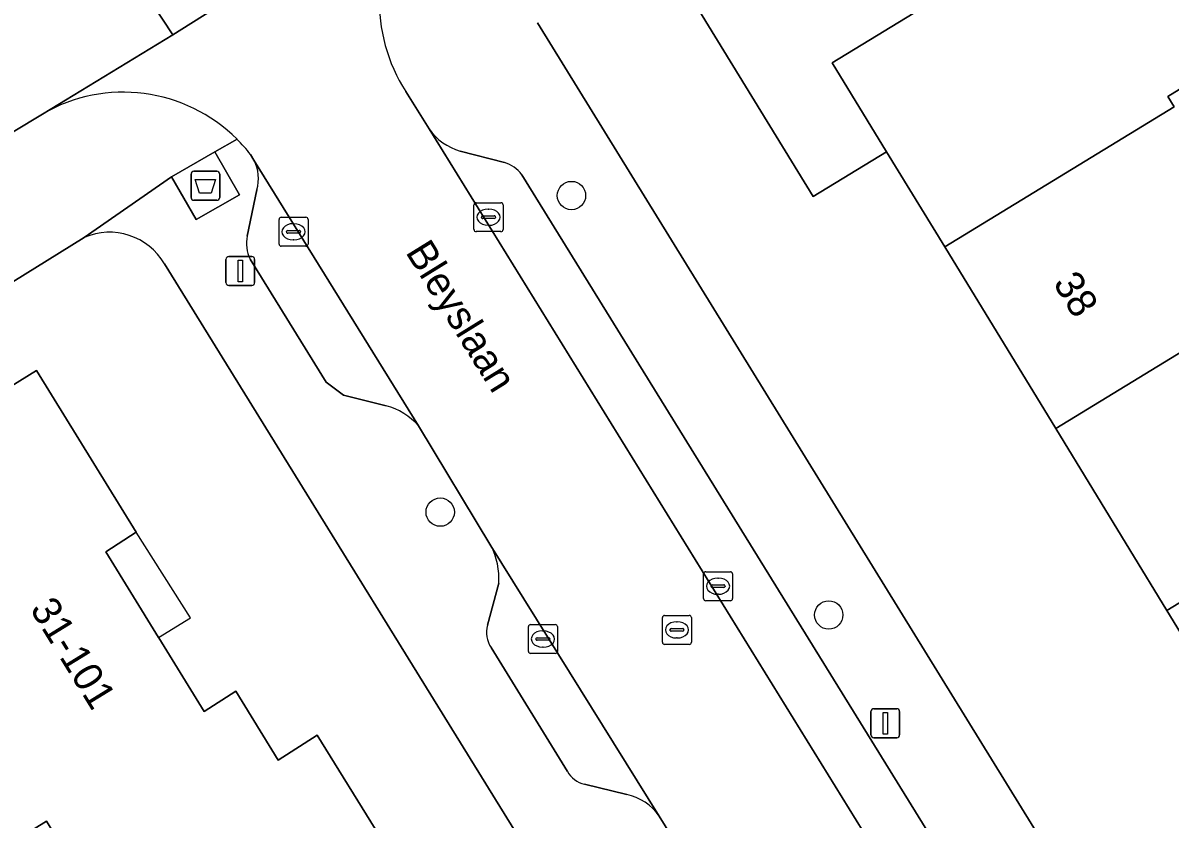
# Model space of a CAD drawing. Extents: x 160030 to 160839, y 385325 to 386450.
# Drawn here: x 160346.19 to 160385.75, y 386254.05 to 386281.53 of the extents above; entities that cross this region are included whole.
import ezdxf

# ---------------------------------------------------------------- set-up
doc = ezdxf.new("R2010")
doc.units = 0
for name, color, linetype in [('IMGEO_Afval_apart_plaats', 7, 'Continuous'), ('IMGEO_Boom', 7, 'Continuous'), ('IMGEO_Erf', 7, 'Continuous'), ('IMGEO_Kolk', 7, 'Continuous'), ('IMGEO_Lichtmast', 7, 'Continuous'), ('IMGEO_Openbare_ruimte_label', 7, 'Continuous'), ('IMGEO_Pand', 7, 'Continuous'), ('IMGEO_Pand_nummerreeks', 7, 'Continuous'), ('IMGEO_Pand_overbouw', 7, 'Continuous'), ('IMGEO_Parkeervlak_open', 7, 'Continuous'), ('IMGEO_Rijbaan_lokaal_gesloten', 7, 'Continuous'), ('IMGEO_Rijbaan_lokaal_open', 7, 'Continuous'), ('IMGEO_Rioolput', 7, 'Continuous'), ('IMGEO_Voetpad_gesloten', 7, 'Continuous'), ('IMGEO_Voetpad_open', 7, 'Continuous')]:
    doc.layers.add(name, color=color, linetype=linetype)

msp = doc.modelspace()

# ---------------------------------------------------------------- linework, layer by layer
at = {"layer": 'IMGEO_Afval_apart_plaats'}
for p, q in [((160351.984, 386275.506), (160351.984, 386276.306)), ((160351.984, 386276.306), (160351.984, 386275.506)), ((160352.084, 386276.406), (160352.874, 386276.406)), ((160352.874, 386276.406), (160352.084, 386276.406)), ((160352.974, 386276.306), (160352.974, 386275.506)), ((160352.974, 386275.506), (160352.974, 386276.306)), ((160352.874, 386275.406), (160352.084, 386275.406)), ((160352.084, 386275.406), (160352.874, 386275.406))]:
    msp.add_line(p, q, dxfattribs=at)
msp.add_lwpolyline([(160352.127, 386276.12), (160352.831, 386276.12), (160352.682, 386275.65), (160352.276, 386275.65), (160352.127, 386276.12)], dxfattribs=at)
for centre, start, end in [((160352.084, 386276.306), 90, 180), ((160352.084, 386276.306), 90, 180), ((160352.874, 386276.306), 0, 90), ((160352.874, 386276.306), 360, 90), ((160352.084, 386275.506), 180, 270), ((160352.084, 386275.506), 180, 270), ((160352.874, 386275.506), 270, 0), ((160352.874, 386275.506), 270, 0)]:
    msp.add_arc(centre, 0.1, start, end, dxfattribs=at)
at = {"layer": 'IMGEO_Boom'}
for centre in [(160365.104, 386275.57), (160360.577, 386264.643), (160373.976, 386261.095)]:
    msp.add_circle(centre, 0.489, dxfattribs=at)
at = {"layer": 'IMGEO_Erf'}
for points in [[(160389.95, 386254.196), (160385.638, 386261.254), (160381.806, 386267.526), (160377.974, 386273.798), (160375.969, 386277.081), (160373.443, 386275.537), (160368.549, 386283.518), (160371.535, 386285.375), (160372.314, 386284.918), (160375.07, 386288.457), (160375.633, 386288.199), (160378.105, 386289.71), (160385.175, 386294.031), (160388.325, 386288.877)], [(160363.927, 386281.527), (160383.364, 386250), (160385.914, 386245.865)], [(160348.296, 386274.12), (160309.505, 386250), (160304.574, 386246.934)], [(160372.421, 386238.639), (160365.405, 386250), (160351.069, 386273.213)]]:
    msp.add_lwpolyline(points, dxfattribs=at)
msp.add_lwpolyline([(160346.068, 386248.087), (160349.161, 386250), (160349.371, 386250.13), (160346.994, 386253.981), (160340.58, 386250), (160314.356, 386233.725), (160307.279, 386245.109), (160315.164, 386250), (160346.657, 386269.536), (160350.096, 386263.95), (160349.044, 386263.274), (160350.863, 386260.319), (160350.868, 386260.31), (160352.434, 386257.766), (160353.531, 386258.466), (160354.989, 386256.082), (160356.33, 386256.943), (160360.635, 386250), (160373.503, 386229.25), (160372.174, 386228.406), (160373.739, 386225.879), (160373.455, 386225.72), (160371.898, 386228.234), (160362.051, 386222.095)], close=True, dxfattribs=at)
msp.add_arc((160349.174, 386272.112), 2.192, 30.1645, 113.6115, dxfattribs=at)
at = {"layer": 'IMGEO_Kolk'}
for p, q in [((160361.742, 386274.397), (160361.742, 386275.249)), ((160361.817, 386275.323), (160362.669, 386275.323)), ((160362.23, 386275.103), (160362.255, 386275.103)), ((160362.743, 386275.249), (160362.743, 386274.397)), ((160355.018, 386273.892), (160355.018, 386274.744)), ((160355.093, 386274.818), (160355.945, 386274.818)), ((160356.019, 386274.744), (160356.019, 386273.892)), ((160362.001, 386274.817), (160362.001, 386274.829)), ((160362.439, 386274.78), (160362.041, 386274.78)), ((160362.044, 386274.866), (160362.442, 386274.866)), ((160362.485, 386274.829), (160362.485, 386274.817)), ((160355.277, 386274.312), (160355.277, 386274.324)), ((160355.715, 386274.275), (160355.317, 386274.275)), ((160355.32, 386274.361), (160355.718, 386274.361)), ((160355.506, 386274.598), (160355.531, 386274.598)), ((160355.761, 386274.324), (160355.761, 386274.312)), ((160362.669, 386274.323), (160361.817, 386274.323)), ((160362.253, 386274.543), (160362.228, 386274.543)), ((160355.529, 386274.038), (160355.504, 386274.038)), ((160355.945, 386273.818), (160355.093, 386273.818)), ((160369.658, 386261.661), (160369.658, 386262.513)), ((160369.733, 386262.587), (160370.585, 386262.587)), ((160370.659, 386262.513), (160370.659, 386261.661)), ((160369.917, 386262.081), (160369.917, 386262.093)), ((160370.355, 386262.044), (160369.957, 386262.044)), ((160369.96, 386262.13), (160370.358, 386262.13)), ((160370.146, 386262.367), (160370.171, 386262.367)), ((160370.401, 386262.093), (160370.401, 386262.081)), ((160370.169, 386261.807), (160370.144, 386261.807)), ((160370.585, 386261.587), (160369.733, 386261.587)), ((160363.619, 386259.839), (160363.619, 386260.691)), ((160363.694, 386260.765), (160364.546, 386260.765)), ((160364.107, 386260.545), (160364.132, 386260.545)), ((160364.62, 386260.691), (160364.62, 386259.839)), ((160363.878, 386260.259), (160363.878, 386260.271)), ((160364.316, 386260.222), (160363.918, 386260.222)), ((160363.921, 386260.308), (160364.319, 386260.308)), ((160364.362, 386260.271), (160364.362, 386260.259)), ((160364.546, 386259.765), (160363.694, 386259.765)), ((160364.13, 386259.985), (160364.105, 386259.985))]:
    msp.add_line(p, q, dxfattribs=at)
for points in [[(160361.742, 386274.397), (160361.742, 386275.249)], [(160361.817, 386275.323), (160362.669, 386275.323)], [(160362.743, 386275.249), (160362.743, 386274.397)], [(160355.018, 386273.892), (160355.018, 386274.744)], [(160355.093, 386274.818), (160355.945, 386274.818)], [(160356.019, 386274.744), (160356.019, 386273.892)], [(160362.669, 386274.323), (160361.817, 386274.323)], [(160355.945, 386273.818), (160355.093, 386273.818)], [(160369.658, 386261.661), (160369.658, 386262.513)], [(160369.733, 386262.587), (160370.585, 386262.587)], [(160370.659, 386262.513), (160370.659, 386261.661)], [(160370.585, 386261.587), (160369.733, 386261.587)], [(160363.619, 386259.839), (160363.619, 386260.691)], [(160363.694, 386260.765), (160364.546, 386260.765)], [(160364.62, 386260.691), (160364.62, 386259.839)], [(160364.546, 386259.765), (160363.694, 386259.765)]]:
    msp.add_lwpolyline(points, dxfattribs=at)
for centre, radius, start, end in [((160361.819, 386275.247), 0.0765, 91.552, 178.448), ((160361.819, 386275.247), 0.0765, 91.552, 178.448), ((160362.667, 386275.247), 0.0765, 1.552, 88.448), ((160362.667, 386275.247), 0.0765, 1.552, 88.448), ((160355.095, 386274.742), 0.0765, 91.552, 178.448), ((160355.095, 386274.742), 0.0765, 91.552, 178.448), ((160355.943, 386274.742), 0.0765, 1.552, 88.448), ((160355.943, 386274.742), 0.0765, 1.552, 88.448), ((160362.041, 386274.826), 0.0403, 85.8775, 175.7526), ((160362.038, 386274.816), 0.0366, 178.938, 274.7102), ((160362.442, 386274.823), 0.043, 264.8664, 352.4533), ((160362.446, 386274.828), 0.0386, 1.7309, 96.639), ((160355.317, 386274.321), 0.0403, 85.8775, 175.7526), ((160355.314, 386274.311), 0.0366, 178.938, 274.7102), ((160355.718, 386274.318), 0.043, 264.8664, 352.4533), ((160355.722, 386274.323), 0.0386, 1.7309, 96.639), ((160361.819, 386274.399), 0.0765, 181.552, 268.448), ((160361.819, 386274.399), 0.0765, 181.552, 268.448), ((160362.667, 386274.399), 0.0765, 271.552, 358.448), ((160362.667, 386274.399), 0.0765, 271.552, 358.448), ((160355.095, 386273.894), 0.0765, 181.552, 268.448), ((160355.095, 386273.894), 0.0765, 181.552, 268.448), ((160355.943, 386273.894), 0.0765, 271.552, 358.448), ((160355.943, 386273.894), 0.0765, 271.552, 358.448), ((160369.735, 386262.511), 0.0765, 91.552, 178.448), ((160369.735, 386262.511), 0.0765, 91.552, 178.448), ((160370.583, 386262.511), 0.0765, 1.552, 88.448), ((160370.583, 386262.511), 0.0765, 1.552, 88.448), ((160369.957, 386262.09), 0.0403, 85.8775, 175.7526), ((160369.954, 386262.08), 0.0366, 178.938, 274.7102), ((160370.358, 386262.087), 0.043, 264.8664, 352.4533), ((160370.362, 386262.092), 0.0386, 1.7309, 96.639), ((160369.735, 386261.663), 0.0765, 181.552, 268.448), ((160369.735, 386261.663), 0.0765, 181.552, 268.448), ((160370.583, 386261.663), 0.0765, 271.552, 358.448), ((160370.583, 386261.663), 0.0765, 271.552, 358.448), ((160363.696, 386260.689), 0.0765, 91.552, 178.448), ((160363.696, 386260.689), 0.0765, 91.552, 178.448), ((160364.544, 386260.689), 0.0765, 1.552, 88.448), ((160364.544, 386260.689), 0.0765, 1.552, 88.448), ((160363.918, 386260.268), 0.0403, 85.8775, 175.7526), ((160363.915, 386260.258), 0.0366, 178.938, 274.7102), ((160364.319, 386260.265), 0.043, 264.8664, 352.4533), ((160364.323, 386260.27), 0.0386, 1.7309, 96.639), ((160363.696, 386259.841), 0.0765, 181.552, 268.448), ((160363.696, 386259.841), 0.0765, 181.552, 268.448), ((160364.544, 386259.841), 0.0765, 271.552, 358.448), ((160364.544, 386259.841), 0.0765, 271.552, 358.448)]:
    msp.add_arc(centre, radius, start, end, dxfattribs=at)
for centre, major_axis, ratio, start_param, end_param in [((160362.229, 386274.823), (-0.387, 0.002), 0.722429, 4.712389, 7.853982), ((160362.254, 386274.823), (-0.39, 0.002), 0.717154, 1.570796, 4.712389), ((160355.505, 386274.318), (-0.387, 0.002), 0.722429, 4.712389, 7.853982), ((160355.53, 386274.318), (-0.39, 0.002), 0.717154, 1.570796, 4.712389), ((160370.145, 386262.087), (-0.387, 0.002), 0.722429, 4.712389, 7.853982), ((160370.17, 386262.087), (-0.39, 0.002), 0.717154, 1.570796, 4.712389), ((160364.106, 386260.265), (-0.387, 0.002), 0.722429, 4.712389, 7.853982), ((160364.131, 386260.265), (-0.39, 0.002), 0.717154, 1.570796, 4.712389)]:
    msp.add_ellipse(centre, major_axis=major_axis, ratio=ratio, start_param=start_param, end_param=end_param, dxfattribs=at)
at = {"layer": 'IMGEO_Lichtmast'}
for p, q in [((160353.188, 386272.566), (160353.188, 386273.366)), ((160353.188, 386273.366), (160353.188, 386272.566)), ((160353.288, 386273.466), (160354.078, 386273.466)), ((160354.078, 386273.466), (160353.288, 386273.466)), ((160354.178, 386273.366), (160354.178, 386272.566)), ((160354.178, 386272.566), (160354.178, 386273.366)), ((160354.078, 386272.466), (160353.288, 386272.466)), ((160353.288, 386272.466), (160354.078, 386272.466)), ((160375.431, 386256.959), (160375.431, 386257.759)), ((160375.431, 386257.759), (160375.431, 386256.959)), ((160375.531, 386257.859), (160376.321, 386257.859)), ((160376.321, 386257.859), (160375.531, 386257.859)), ((160376.421, 386257.759), (160376.421, 386256.959)), ((160376.421, 386256.959), (160376.421, 386257.759)), ((160376.321, 386256.859), (160375.531, 386256.859)), ((160375.531, 386256.859), (160376.321, 386256.859))]:
    msp.add_line(p, q, dxfattribs=at)
for points in [[(160353.608, 386273.341), (160353.758, 386273.341), (160353.758, 386272.591), (160353.608, 386272.591), (160353.608, 386273.341)], [(160375.851, 386257.734), (160376.001, 386257.734), (160376.001, 386256.984), (160375.851, 386256.984), (160375.851, 386257.734)]]:
    msp.add_lwpolyline(points, dxfattribs=at)
for centre, start, end in [((160353.288, 386273.366), 90, 180), ((160353.288, 386273.366), 90, 180), ((160354.078, 386273.366), 0, 90), ((160354.078, 386273.366), 360, 90), ((160353.288, 386272.566), 180, 270), ((160353.288, 386272.566), 180, 270), ((160354.078, 386272.566), 270, 0), ((160354.078, 386272.566), 270, 0), ((160375.531, 386257.759), 90, 180), ((160375.531, 386257.759), 90, 180), ((160376.321, 386257.759), 0, 90), ((160376.321, 386257.759), 360, 90), ((160375.531, 386256.959), 180, 270), ((160375.531, 386256.959), 180, 270), ((160376.321, 386256.959), 270, 0), ((160376.321, 386256.959), 270, 0)]:
    msp.add_arc(centre, 0.1, start, end, dxfattribs=at)
at = {"layer": 'IMGEO_Pand'}
for points in [[(160393.058, 386283.507), (160391.989, 386285.256), (160389.382, 386289.523), (160388.325, 386288.877), (160385.175, 386294.031), (160378.105, 386289.71), (160381.27, 386284.535), (160374.09, 386280.15), (160375.969, 386277.081), (160377.974, 386273.798), (160385.886, 386278.632), (160385.666, 386278.991), (160387.986, 386280.409)], [(160378.105, 386289.71), (160375.633, 386288.199), (160375.07, 386288.457), (160372.314, 386284.918), (160371.535, 386285.375), (160368.549, 386283.518), (160373.443, 386275.537), (160375.969, 386277.081), (160374.09, 386280.15), (160381.27, 386284.535)], [(160387.986, 386280.409), (160385.666, 386278.991), (160385.886, 386278.632), (160377.974, 386273.798), (160381.806, 386267.526), (160389.718, 386272.359), (160392.038, 386273.776), (160388.206, 386280.049)], [(160393.55, 386266.088), (160389.718, 386272.359), (160381.806, 386267.526), (160385.638, 386261.254)], [(160360.635, 386250), (160356.33, 386256.943), (160354.989, 386256.082), (160353.531, 386258.466), (160352.434, 386257.766), (160350.868, 386260.31), (160350.863, 386260.319), (160349.044, 386263.274), (160350.096, 386263.95), (160346.657, 386269.536), (160315.164, 386250), (160307.279, 386245.109), (160314.356, 386233.725), (160340.58, 386250), (160346.994, 386253.981), (160349.371, 386250.13), (160349.161, 386250), (160346.068, 386248.087), (160362.051, 386222.095), (160371.898, 386228.234), (160373.455, 386225.72), (160373.739, 386225.879), (160372.174, 386228.406), (160373.503, 386229.25)], [(160396.061, 386264.106), (160399.763, 386266.399), (160400.046, 386266.574), (160398.443, 386269.169), (160393.55, 386266.088), (160385.638, 386261.254), (160389.95, 386254.196), (160390.426, 386254.487), (160390.303, 386254.687), (160393.953, 386256.917), (160393.435, 386257.765), (160396.821, 386259.833), (160397.021, 386259.506), (160397.41, 386259.744), (160395.103, 386263.521)]]:
    msp.add_lwpolyline(points, close=True, dxfattribs=at)
at = {"layer": 'IMGEO_Pand_overbouw'}
msp.add_lwpolyline([(160350.863, 386260.319), (160351.961, 386260.995), (160350.096, 386263.95), (160349.044, 386263.274)], close=True, dxfattribs=at)
at = {"layer": 'IMGEO_Parkeervlak_open'}
for points in [[(160360.191, 386277.867), (160380.712, 386244.623)], [(160362.795, 386276.707), (160361.264, 386277.1)], [(160359.823, 386267.623), (160354.153, 386276.793)], [(160380.756, 386248.156), (160363.386, 386276.287)], [(160354.256, 386275.766), (160353.923, 386274.173)], [(160354.024, 386273.373), (160356.64, 386269.126), (160357.243, 386268.677), (160358.714, 386268.311)], [(160368.126, 386254.151), (160362.326, 386263.486)], [(160362.594, 386262.187), (160362.207, 386260.739)], [(160362.332, 386259.968), (160364.963, 386255.698)], [(160365.554, 386255.259), (160367.012, 386254.896)]]:
    msp.add_lwpolyline(points, dxfattribs=at)
for centre, radius, start, end in [((160361.857, 386279.063), 2.051, 215.6846, 253.1997), ((160352.901, 386276.149), 1.408, 344.2312, 27.2231), ((160362.536, 386275.716), 1.024, 33.866, 75.3342), ((160355.124, 386273.918), 1.228, 168.0221, 206.3689), ((160358.171, 386266.199), 2.181, 40.7762, 75.5946), ((160360.135, 386262.357), 2.465, 356.0474, 27.2671), ((160363.151, 386260.496), 0.975, 165.5989, 212.8193), ((160365.721, 386256.101), 0.859, 208.0111, 258.7783), ((160366.64, 386253.135), 1.8, 34.3697, 78.0842)]:
    msp.add_arc(centre, radius, start, end, dxfattribs=at)
at = {"layer": 'IMGEO_Rijbaan_lokaal_gesloten'}
msp.add_lwpolyline([(160350.654, 386297.136), (160343.77, 386292.658), (160344.208, 386291.967), (160351.355, 386281.117), (160357.805, 386285.189), (160351.316, 386296.073)], close=True, dxfattribs=at)
at = {"layer": 'IMGEO_Rijbaan_lokaal_open'}
for points in [[(160303.238, 386251.232), (160345.854, 386277.767), (160346.86, 386278.383), (160351.355, 386281.117), (160344.208, 386291.967)], [(160360.66, 386286.906), (160357.805, 386285.189), (160351.355, 386281.117), (160346.86, 386278.383)], [(160380.712, 386244.623), (160360.191, 386277.867), (160359.386, 386279.156)], [(160354.036, 386276.982), (160354.153, 386276.793), (160359.823, 386267.623), (160362.326, 386263.486), (160368.126, 386254.151), (160369.836, 386251.393), (160375.678, 386241.955), (160378.049, 386238.126), (160383.862, 386228.788), (160384.799, 386227.189), (160386.199, 386224.569), (160387.779, 386221.116)]]:
    msp.add_lwpolyline(points, dxfattribs=at)
for centre, radius, start, end in [((160364.275, 386282.272), 5.798, 177.9569, 212.5125), ((160349.648, 386273.587), 5.548, 45.031, 120.1748), ((160349.795, 386273.716), 5.352, 37.6006, 45.168)]:
    msp.add_arc(centre, radius, start, end, dxfattribs=at)
at = {"layer": 'IMGEO_Rioolput'}
for p, q in [((160368.241, 386260.154), (160368.241, 386261.006)), ((160368.316, 386261.08), (160369.168, 386261.08)), ((160368.729, 386260.86), (160368.754, 386260.86)), ((160369.242, 386261.006), (160369.242, 386260.154)), ((160368.5, 386260.574), (160368.5, 386260.586)), ((160368.938, 386260.537), (160368.54, 386260.537)), ((160368.543, 386260.623), (160368.941, 386260.623)), ((160368.984, 386260.586), (160368.984, 386260.574)), ((160369.168, 386260.08), (160368.316, 386260.08)), ((160368.752, 386260.3), (160368.727, 386260.3))]:
    msp.add_line(p, q, dxfattribs=at)
for points in [[(160368.241, 386260.154), (160368.241, 386261.006)], [(160368.316, 386261.08), (160369.168, 386261.08)], [(160369.242, 386261.006), (160369.242, 386260.154)], [(160369.168, 386260.08), (160368.316, 386260.08)]]:
    msp.add_lwpolyline(points, dxfattribs=at)
for centre, radius, start, end in [((160368.318, 386261.004), 0.0765, 91.552, 178.448), ((160368.318, 386261.004), 0.0765, 91.552, 178.448), ((160369.166, 386261.004), 0.0765, 1.552, 88.448), ((160369.166, 386261.004), 0.0765, 1.552, 88.448), ((160368.54, 386260.583), 0.0403, 85.8775, 175.7526), ((160368.537, 386260.573), 0.0366, 178.938, 274.7102), ((160368.941, 386260.58), 0.043, 264.8664, 352.4533), ((160368.945, 386260.585), 0.0386, 1.7309, 96.639), ((160368.318, 386260.156), 0.0765, 181.552, 268.448), ((160368.318, 386260.156), 0.0765, 181.552, 268.448), ((160369.166, 386260.156), 0.0765, 271.552, 358.448), ((160369.166, 386260.156), 0.0765, 271.552, 358.448)]:
    msp.add_arc(centre, radius, start, end, dxfattribs=at)
for centre, major_axis, ratio, start_param, end_param in [((160368.728, 386260.58), (-0.387, 0.002), 0.722429, 4.712389, 7.853982), ((160368.753, 386260.58), (-0.39, 0.002), 0.717154, 1.570796, 4.712389)]:
    msp.add_ellipse(centre, major_axis=major_axis, ratio=ratio, start_param=start_param, end_param=end_param, dxfattribs=at)
at = {"layer": 'IMGEO_Voetpad_gesloten'}
msp.add_lwpolyline([(160352.803, 386277.073), (160351.308, 386276.215), (160352.155, 386274.74), (160353.65, 386275.598)], close=True, dxfattribs=at)
at = {"layer": 'IMGEO_Voetpad_open'}
for points in [[(160385.914, 386245.865), (160383.364, 386250), (160363.927, 386281.527)], [(160359.386, 386279.156), (160360.191, 386277.867)], [(160346.86, 386278.383), (160345.854, 386277.767)], [(160348.296, 386274.12), (160351.308, 386276.215), (160352.803, 386277.073), (160353.569, 386277.512)], [(160353.569, 386277.512), (160352.803, 386277.073), (160353.65, 386275.598), (160352.155, 386274.74), (160351.308, 386276.215), (160348.296, 386274.12)], [(160361.264, 386277.1), (160362.795, 386276.707)], [(160354.153, 386276.793), (160354.036, 386276.982)], [(160363.386, 386276.287), (160380.756, 386248.156)], [(160353.923, 386274.173), (160354.256, 386275.766)], [(160300.262, 386244.253), (160304.574, 386246.934), (160309.505, 386250), (160348.296, 386274.12)], [(160351.069, 386273.213), (160365.405, 386250), (160372.421, 386238.639)], [(160358.714, 386268.311), (160357.243, 386268.677), (160356.64, 386269.126), (160354.024, 386273.373)], [(160362.326, 386263.486), (160359.823, 386267.623)], [(160362.207, 386260.739), (160362.594, 386262.187)], [(160364.963, 386255.698), (160362.332, 386259.968)], [(160367.012, 386254.896), (160365.554, 386255.259)], [(160369.836, 386251.393), (160368.126, 386254.151)]]:
    msp.add_lwpolyline(points, dxfattribs=at)
for centre, radius, start, end in [((160364.275, 386282.272), 5.798, 177.9569, 212.5125), ((160349.648, 386273.587), 5.548, 45.031, 120.1748), ((160361.857, 386279.063), 2.051, 215.6846, 253.1997), ((160349.795, 386273.716), 5.352, 37.6006, 45.168), ((160352.901, 386276.149), 1.408, 344.2312, 27.2231), ((160362.536, 386275.716), 1.024, 33.866, 75.3342), ((160349.174, 386272.112), 2.192, 30.1645, 113.6115), ((160355.124, 386273.918), 1.228, 168.0221, 206.3689), ((160358.171, 386266.199), 2.181, 40.7762, 75.5946), ((160360.135, 386262.357), 2.465, 356.0474, 27.2671), ((160363.151, 386260.496), 0.975, 165.5989, 212.8193), ((160365.721, 386256.101), 0.859, 208.0111, 258.7783), ((160366.64, 386253.135), 1.8, 34.3697, 78.0842)]:
    msp.add_arc(centre, radius, start, end, dxfattribs=at)

# ---------------------------------------------------------------- texts
at = {"layer": 'IMGEO_Openbare_ruimte_label'}
msp.add_text('Bleyslaan', height=1, rotation=301.7502, dxfattribs=at).set_placement((160359.361, 386273.619))
at = {"layer": 'IMGEO_Pand_nummerreeks'}
for s, rotation, p in [('38', 301.4208, (160381.692, 386272.547)), ('31-101', 301.6099, (160346.409, 386261.298))]:
    msp.add_text(s, height=1, rotation=rotation, dxfattribs=at).set_placement(p)

doc.saveas('drawing.dxf')
